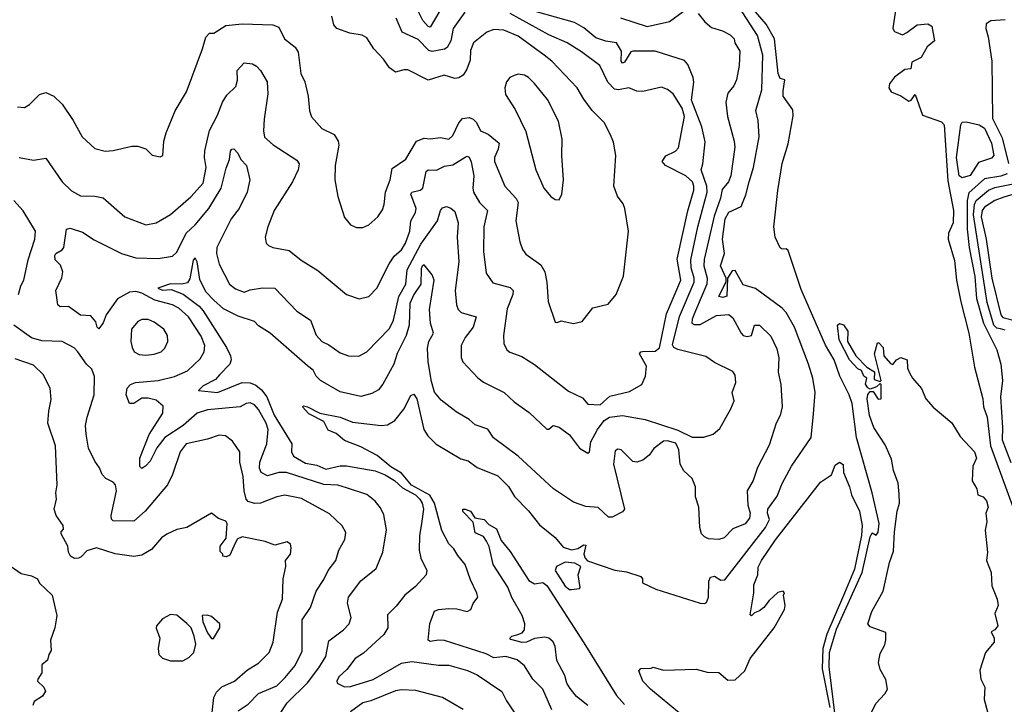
# Model space of a CAD drawing. Extents: x 1552033 to 1694788, y 811965 to 917215.
# Tile 340 of 632: x 1614307 to 1619122, y 887841 to 891188. Entities that reach past the tile are written whole.
import ezdxf

# ---------------------------------------------------------------- set-up
doc = ezdxf.new("R2010")
doc.units = 0

msp = doc.modelspace()

# ---------------------------------------------------------------- linework, layer by layer
at = {"layer": '0CON20XD'}
for points in [[(1616404.2, 891305), (1616315, 891152.5), (1616305, 891154.3), (1616279.2, 891185), (1616255, 891229.3)], [(1614679.2, 889710.8), (1614655, 889740), (1614605, 889744.4), (1614545.5, 889785.5), (1614505, 889784.4), (1614494.2, 889795), (1614484, 889865), (1614513.5, 889926.5), (1614518.1, 889955), (1614507.8, 889987.8), (1614481.2, 890015), (1614479.6, 890035), (1614485, 890045.5), (1614515, 890063.1), (1614523.5, 890075), (1614535.6, 890164.4), (1614555, 890168.9), (1614615, 890149.6), (1614671.7, 890111.7), (1614805.8, 890045), (1614875, 890024.7), (1614985, 890021.1), (1615055, 890032.7), (1615075, 890051.1), (1615121.6, 890145), (1615164.8, 890185.2), (1615233, 890265), (1615292.1, 890365), (1615317.4, 890462.6), (1615332.5, 890505), (1615338.8, 890545), (1615345, 890555.6), (1615355, 890556.7), (1615374.4, 890535), (1615388.1, 890505), (1615416.9, 890475), (1615431.9, 890405), (1615420.3, 890345), (1615380.2, 890265), (1615341.2, 890215), (1615271.2, 890075), (1615270.4, 890045), (1615282.7, 889992.7), (1615332.5, 889895), (1615362.9, 889872.9), (1615405, 889855.4), (1615435, 889867.2), (1615495, 889877.7), (1615555.3, 889875.3), (1615662.6, 889762.6), (1615730, 889720), (1615756.7, 889646.7), (1615785, 889615.6), (1615819.5, 889599.5), (1615875, 889560), (1615915, 889545.6), (1615965, 889542.9), (1616005.4, 889564.6), (1616115, 889678.6), (1616135, 889720), (1616161.7, 889835), (1616195.6, 889895), (1616202.5, 889965), (1616269.4, 890090.6), (1616350, 890205), (1616365, 890256), (1616375, 890268.6), (1616395, 890274.2), (1616415, 890266.9), (1616435, 890250), (1616451.8, 890195), (1616446.7, 890125), (1616454.7, 890005), (1616436.9, 889865), (1616443.8, 889793.8), (1616451.7, 889771.7), (1616466.2, 889756.2), (1616538.6, 889735), (1616524.7, 889685), (1616485.5, 889635), (1616466.5, 889595), (1616466.3, 889536.3), (1616474.4, 889515), (1616546.9, 889436.9), (1616575.9, 889415.9), (1616676.5, 889366.5), (1616725, 889319.4), (1616798.1, 889268.1), (1616885, 889186), (1616895, 889186), (1616915, 889204), (1616945, 889195.6), (1616995, 889158.9), (1617045, 889093.5), (1617085, 889068.8), (1617093.8, 889076.2), (1617100, 889125), (1617132.3, 889185), (1617165, 889229), (1617191.1, 889245), (1617255, 889253.1), (1617366.3, 889233.7), (1617525, 889182), (1617595, 889148.1), (1617652.7, 889147.3), (1617698.3, 889161.7), (1617730.8, 889189.2), (1617784.7, 889285.3), (1617801.5, 889325), (1617791.5, 889365), (1617808.2, 889415), (1617805, 889450), (1617795, 889468), (1617705, 889511.9), (1617661.8, 889541.8), (1617525, 889576), (1617505.7, 889585.7), (1617498.8, 889598.8), (1617533, 889737), (1617605.1, 889905), (1617605.1, 889925), (1617589.9, 889975), (1617589.1, 890015), (1617623.8, 890176.2), (1617669.1, 890345), (1617667.9, 890375), (1617638.8, 890455), (1617646.9, 890483.1), (1617658.4, 890591.6), (1617643.1, 890665), (1617591.6, 890795), (1617603, 890883), (1617600.6, 890905), (1617575, 890968.8), (1617558.6, 890988.6), (1617415, 891033.6), (1617305, 891034.6), (1617295, 891030.8), (1617265, 890980), (1617255, 890975.5), (1617248.4, 890985), (1617250.6, 891035), (1617225, 891074.5), (1617172.7, 891082.7), (1617125, 891099.6), (1617065, 891148.9), (1617020.5, 891175), (1616835, 891226.6)], [(1616909.1, 887815), (1616865.6, 887915), (1616816.9, 887965), (1616775, 888029.2), (1616739.1, 888059.1), (1616685, 888074.8), (1616625, 888069.3), (1616587.4, 888087.4), (1616385, 888152.5), (1616354.7, 888155.3), (1616315, 888148.9), (1616304.5, 888154.5), (1616313, 888237), (1616335, 888296.5), (1616354.7, 888305.3), (1616405, 888310), (1616445, 888307.5), (1616495, 888294.4), (1616514, 888305), (1616525, 888333.8), (1616546.7, 888365), (1616543.3, 888385), (1616510.9, 888449.1), (1616485.3, 888525.3), (1616448.9, 888568.9), (1616430.9, 888600.9), (1616405, 888626.5), (1616371.1, 888691.1), (1616336.4, 888825), (1616313, 888863), (1616222.7, 888912.7), (1616175, 888971.8), (1616122.9, 889002.9), (1616055, 889057.2), (1615975, 889099.5), (1615895, 889130.8), (1615855, 889166), (1615815, 889180.8), (1615795, 889224), (1615721.3, 889261.3), (1615690, 889295), (1615695, 889300), (1615715, 889295.5), (1615774.3, 889264.3), (1615874.7, 889244.7), (1615935, 889220.5), (1616075.3, 889204.7), (1616105, 889207.3), (1616140.9, 889229.1), (1616186, 889284), (1616219.6, 889350.4), (1616235, 889356.9), (1616249.3, 889335), (1616284, 889184), (1616303.8, 889153.8), (1616343.5, 889113.5), (1616465, 889041.2), (1616500.9, 889030.9), (1616545, 888999.6), (1616645, 888958.9), (1616696.9, 888906.9), (1616727.4, 888857.4), (1616795, 888787.5), (1616848.8, 888718.8), (1616925, 888657.1), (1616965, 888610), (1617005, 888596.2), (1617036.6, 888603.4), (1617065, 888621.5), (1617075, 888620), (1617065.5, 888575), (1617071.9, 888555), (1617083.2, 888543.2), (1617216.8, 888496.8), (1617275, 888488.5), (1617345, 888466.4), (1617352, 888455), (1617352, 888435), (1617417.5, 888405), (1617635, 888335.7), (1617655, 888334), (1617665, 888339.4), (1617675.2, 888365), (1617676.9, 888443.1), (1617685, 888462.9), (1617705, 888467.9), (1617735, 888448.8), (1617755, 888450), (1617954.4, 888705), (1617972.9, 888745), (1617963.6, 888775), (1617964.8, 888795), (1618011.2, 888858.8), (1618035, 888920.8), (1618081.2, 889005), (1618177.1, 889145), (1618189.1, 889260.9), (1618196.6, 889365), (1618185, 889435.8), (1618164.4, 889505), (1618095, 889685.5), (1618055, 889756.2), (1618035, 889777.5), (1617905, 889873.6), (1617845, 889891.6), (1617805, 889962), (1617790.3, 889959.7), (1617768.8, 889925), (1617765, 889837.1), (1617745, 889829.6), (1617726, 889835), (1617761.7, 889908.3), (1617762, 889925), (1617733.5, 889985), (1617752.9, 890045), (1617743.5, 890115), (1617757.1, 890215), (1617775, 890247.4), (1617834.7, 890275.3), (1617858.1, 890331.9), (1617874.1, 890395.9), (1617895.2, 890464.9), (1617923.7, 890615), (1617918.1, 890695), (1617906.9, 890745), (1617936.7, 890845), (1617941.2, 891015), (1617915, 891111.2), (1617825, 891250)], [(1616483.1, 891225), (1616427.2, 891145), (1616415.2, 891084.8), (1616398, 891052), (1616385, 891044.3), (1616325, 891033), (1616307.6, 891037.6), (1616255, 891091.3), (1616177.7, 891127.7), (1616148, 891195)], [(1617245, 891197.9), (1617375, 891155.3), (1617485, 891180), (1617551.3, 891228.7)], [(1618298.2, 887758.2), (1618264.6, 888025), (1618267.3, 888095), (1618301.6, 888208.4), (1618426.9, 888485), (1618465, 888660), (1618475, 888680), (1618495, 888667.5), (1618505, 888683.3), (1618510.4, 888725), (1618475.7, 888875), (1618399.6, 889145), (1618377.6, 889312.4), (1618363.6, 889355), (1618317.5, 889445), (1618289, 889525), (1618247.1, 889597.1), (1618128.9, 889868.9), (1618065, 890060), (1618055, 890067.5), (1618035, 890066.7), (1618025, 890072.5), (1618002, 890125), (1617994.3, 890175), (1618014, 890354), (1618036, 890486), (1618065, 890581.2), (1618088.5, 890718.5), (1618087.3, 890747.3), (1618040, 890815), (1618039.7, 890839.7), (1618048.8, 890895), (1618025, 890901.1), (1618015.9, 890925), (1617997.6, 891095), (1617956.8, 891166.8), (1617905, 891226.7)], [(1618589.5, 891235), (1618576.2, 891145), (1618585, 891130), (1618623.3, 891115), (1618644.4, 891125.6), (1618695, 891163.3), (1618748.3, 891168.3), (1618766.9, 891156.9), (1618780, 891085), (1618745, 891055.7), (1618715, 891002.9), (1618670, 890980), (1618665, 890947.5), (1618635, 890944.2), (1618585, 890907.8), (1618560.5, 890875), (1618556.7, 890855), (1618568, 890835), (1618615, 890815.4), (1618655, 890789.4), (1618665.5, 890794.5), (1618685, 890822.5), (1618722.3, 890722.3), (1618815, 890688.8), (1618828.1, 890675), (1618845, 890400), (1618873, 890255), (1618871.4, 890195), (1618848.6, 890145), (1618847.5, 890115), (1618878.4, 890011.6), (1618887.8, 889915), (1618908.7, 889808.7), (1618947.3, 889655), (1618975, 889490), (1619017.3, 889335), (1619020.2, 889295), (1619037.5, 889245), (1619054, 889105), (1619165, 888801.2)], [(1614297.3, 890762.7), (1614330.3, 890759.7), (1614355, 890774.2), (1614405, 890823.1), (1614435, 890832.7), (1614474.4, 890815), (1614515.6, 890775), (1614569.2, 890695), (1614612.5, 890615), (1614675, 890558), (1614725, 890545.7), (1614765, 890548.6), (1614855, 890570), (1614885, 890570), (1614925, 890556.2), (1614955, 890526.7), (1614995, 890517.5), (1615006.7, 890525), (1615012, 890595), (1615024.4, 890635), (1615067.8, 890742.2), (1615123.3, 890835), (1615201.2, 891045), (1615216.9, 891103.1), (1615235, 891122.5), (1615257.5, 891122.5), (1615315, 891159.5), (1615395, 891168.6), (1615545, 891162.5), (1615575, 891151.2), (1615602.5, 891095), (1615655, 891054), (1615669.3, 891029.3), (1615681.4, 890925), (1615701.2, 890885), (1615717.9, 890815), (1615725, 890743.3), (1615735, 890714), (1615785, 890655.7), (1615845, 890626.9), (1615864.1, 890594.1), (1615867.2, 890575), (1615850, 890475), (1615848.1, 890405), (1615863.4, 890323.4), (1615895, 890221.2), (1615925, 890186), (1615955, 890172.5), (1615985, 890172), (1616015, 890186), (1616058, 890225), (1616081.3, 890258.7), (1616090, 890285), (1616095.5, 890345.5), (1616119.1, 890405), (1616128.5, 890461.5), (1616195, 890505.7), (1616247.8, 890595), (1616285, 890608.7), (1616315, 890605.4), (1616365, 890612), (1616405.3, 890604.7), (1616425, 890621.9), (1616455, 890683.3), (1616473.3, 890705), (1616505, 890710), (1616525, 890702.5), (1616540.9, 890685), (1616560, 890645), (1616597.9, 890627.9), (1616651.1, 890585), (1616647.6, 890555), (1616628.8, 890515), (1616628.8, 890495), (1616679.5, 890375), (1616734.7, 890314.7), (1616744, 890295), (1616732.9, 890205), (1616752.4, 890102.4), (1616765.7, 890065), (1616782.5, 890042.5), (1616855, 889990), (1616874.4, 889955), (1616885.6, 889905), (1616890.6, 889810.6), (1616925, 889710), (1616935, 889707.5), (1616955, 889715.8), (1617015, 889702.5), (1617057, 889713), (1617109.7, 889780.3), (1617185, 889797.5), (1617223.3, 889845), (1617260, 889935), (1617284, 890155), (1617266.7, 890265), (1617258.3, 890288.3), (1617230, 890325), (1617212.7, 890375), (1617221.9, 890525), (1617210, 890590), (1617195.7, 890625), (1617165.8, 890685), (1617106.5, 890745), (1617065, 890799.4), (1617033.5, 890855), (1616908.8, 890985), (1616871.8, 891015), (1616745, 891107.5), (1616675, 891137.1), (1616625, 891140), (1616591.9, 891128.1), (1616525.5, 891075), (1616511.6, 891038.4), (1616509.2, 890990.7), (1616494.4, 890945.6), (1616475, 890916.7), (1616455, 890904.4), (1616435, 890900.6), (1616383.1, 890916.9), (1616305, 890893.3), (1616205, 890942.7), (1616185, 890943.6), (1616145, 890931.1), (1616115, 890952.5), (1616086.4, 890995), (1616039.4, 891045), (1616005, 891099.2), (1615982.1, 891112.1), (1615922, 891122), (1615857.5, 891145), (1615843, 891163), (1615834.3, 891205)], [(1614305, 890514.6), (1614375, 890501.6), (1614435, 890510.8), (1614514.4, 890395), (1614561.6, 890351.6), (1614605, 890327.5), (1614675, 890325.5), (1614715, 890316.9), (1614822, 890225), (1614924.1, 890185.9), (1614975, 890195.6), (1615045, 890235.6), (1615145, 890322.7), (1615205, 890389.4), (1615219.2, 890465), (1615211.3, 890515), (1615212.8, 890547.2), (1615235, 890646.2), (1615275, 890721.2), (1615298.5, 890785), (1615320.9, 890819.1), (1615365, 890862), (1615372.4, 890892.4), (1615370.5, 890939.5), (1615405, 890977.5), (1615445, 890971.9), (1615465, 890960.8), (1615485, 890940), (1615517.3, 890885), (1615521.3, 890825), (1615502.2, 890702.2), (1615499.1, 890645), (1615505, 890614.2), (1615547.3, 890577.3), (1615661.8, 890501.8), (1615673.6, 890483.6), (1615668.7, 890455), (1615641.5, 890395), (1615551.4, 890255), (1615520, 890175), (1615508, 890125), (1615513.3, 890095), (1615523.9, 890083.9), (1615545, 890074.2), (1615625, 890059.2), (1615683.1, 890013.1), (1615765, 889962.9), (1615905, 889844.2), (1615966.8, 889823.2), (1616015, 889834.4), (1616054, 889876), (1616113.6, 889995), (1616138.6, 890031.4), (1616175, 890063.6), (1616194.1, 890095), (1616214.7, 890154.7), (1616220, 890205), (1616242.8, 890245), (1616246.6, 890265), (1616219.1, 890335), (1616225, 890345.5), (1616265, 890354.1), (1616278, 890365), (1616295, 890445.6), (1616305, 890453.5), (1616345, 890453.4), (1616385, 890472), (1616425, 890478.6), (1616485, 890516.9), (1616495, 890520.8), (1616505, 890516), (1616515, 890493.3), (1616528, 890425), (1616522.4, 890365), (1616525.8, 890345.8), (1616555.5, 890295), (1616595.4, 890255), (1616576.1, 890175), (1616575.4, 890054.6), (1616588.3, 889948.3), (1616621.2, 889901.2), (1616705, 889878.5), (1616720, 889865), (1616718.9, 889845), (1616691.6, 889775), (1616673.3, 889645), (1616674.5, 889604.5), (1616690, 889575), (1616703.4, 889563.4), (1616762.3, 889542.3), (1616825, 889503.3), (1616991.5, 889371.5), (1617059.3, 889339.3), (1617085, 889308.9), (1617145, 889305.5), (1617192.8, 889347.2), (1617289.7, 889370.3), (1617348.8, 889405), (1617367.5, 889445), (1617372.9, 889495), (1617338.5, 889555), (1617344.3, 889565), (1617353.1, 889566.9), (1617415, 889568.2), (1617435, 889583.7), (1617469.6, 889750.4), (1617540.5, 889915), (1617522.4, 890017.6), (1617574.6, 890254.6), (1617602.9, 890355), (1617604.1, 890375), (1617597, 890395), (1617564.7, 890425), (1617464.6, 890475), (1617448.5, 890495), (1617467.4, 890522.6), (1617514, 890545), (1617527.9, 890562.1), (1617558.6, 890715), (1617546.7, 890755), (1617502, 890825), (1617475, 890847.7), (1617445, 890857.8), (1617355, 890837.9), (1617325, 890838.6), (1617285, 890855.5), (1617235, 890845.7), (1617215, 890849.2), (1617182.3, 890882.3), (1617144.2, 890964.3), (1617055, 891030.4), (1616985, 891074.6), (1616895, 891113.7), (1616705, 891218.1)], [(1617625, 891218.9), (1617657.3, 891177.3), (1617689.6, 891149.6), (1617743.7, 891133.7), (1617782, 891115), (1617801.2, 891095), (1617804.4, 891075), (1617828.2, 891035), (1617825.5, 890965), (1617812.9, 890895), (1617799.2, 890865), (1617770.5, 890829.5), (1617760, 890785), (1617767.7, 890715), (1617800.9, 890595), (1617803.2, 890565), (1617784.6, 890425), (1617772.7, 890395), (1617742.3, 890357.7), (1617734.4, 890315), (1617702.8, 890227.2), (1617654, 890016), (1617652.9, 889985), (1617669.3, 889925), (1617667.8, 889895), (1617610.9, 889765), (1617595.6, 889725), (1617594.2, 889705), (1617605, 889698.6), (1617635, 889698.4), (1617715, 889741.8), (1617775, 889746.7), (1617795, 889730.9), (1617835, 889655.7), (1617845, 889644.4), (1617865, 889639.2), (1617885, 889644), (1617900, 889695), (1617925, 889694.5), (1617980.6, 889640.6), (1618009.3, 889579.3), (1618018.5, 889535), (1618016.5, 889465), (1618029.1, 889405), (1618035.4, 889295), (1618026, 889254), (1618005.6, 889215), (1617971.9, 889108.1), (1617915, 888998.8), (1617893.1, 888935), (1617864.4, 888885), (1617867.8, 888815), (1617878.5, 888775), (1617875, 888751.2), (1617855, 888723.1), (1617795, 888698.5), (1617751.1, 888655), (1617725, 888647.7), (1617675, 888649.9), (1617655, 888659.3), (1617640.8, 888675), (1617632.9, 888705), (1617627.5, 888805), (1617612.5, 888855), (1617611.7, 888905), (1617595, 888945.8), (1617555, 888982.2), (1617536.1, 889015), (1617530.4, 889085), (1617515, 889118.5), (1617475, 889129.6), (1617455, 889128.2), (1617407.5, 889092.5), (1617385, 889059.6), (1617354.7, 889035.3), (1617325, 889025.4), (1617305, 889028), (1617247.9, 889085), (1617231.8, 889088.2), (1617219.4, 889080.6), (1617210.9, 889015), (1617265.2, 888795), (1617255, 888782.9), (1617205, 888755.5), (1617186.3, 888756.3), (1617135, 888803.1), (1617075, 888808.6), (1617015, 888829.2), (1616917.5, 888895), (1616745, 889054.4), (1616623.3, 889143.3), (1616596, 889186), (1616535, 889207.1), (1616504.5, 889234.5), (1616441.1, 889271.1), (1616367.6, 889327.6), (1616335, 889367.5), (1616321.2, 889418.8), (1616304.1, 889515), (1616301.9, 889581.9), (1616308.4, 889615), (1616330, 889655), (1616316.2, 889705), (1616311.1, 889771.1), (1616334.2, 889915), (1616325, 889940.5), (1616285, 889989.1), (1616275, 889983.5), (1616269.9, 889970.1), (1616269, 889895), (1616235, 889844.7), (1616215, 889800), (1616211, 889695), (1616196.9, 889645), (1616153.1, 889556.9), (1616136.2, 889503.8), (1616083.2, 889406.8), (1616061.5, 889378.5), (1616029.1, 889360.9), (1615975, 889346.4), (1615875, 889369.7), (1615777.9, 889425), (1615757.7, 889445), (1615742.5, 889475), (1615715, 889495.9), (1615531.9, 889655), (1615475, 889692.2), (1615455, 889712.2), (1615375, 889739.1), (1615304.4, 889774.4), (1615256.3, 889816.3), (1615217.7, 889857.7), (1615188, 889918), (1615175.8, 890005), (1615165, 890023.8), (1615155, 890013.3), (1615138.7, 889921.3), (1615127.9, 889902.1), (1615100, 889895), (1615045, 889897.7), (1614983.3, 889875), (1615005, 889865.6), (1615048.5, 889868.5), (1615106.8, 889846.8), (1615185, 889787.8), (1615205, 889764.8), (1615319.2, 889585), (1615338.3, 889545), (1615341.7, 889525), (1615335.3, 889505), (1615285, 889451.5), (1615265, 889429.1), (1615205, 889397.7), (1615182.5, 889375), (1615275, 889365.4), (1615395, 889415.2), (1615435, 889413), (1615461.6, 889401.6), (1615489.5, 889379.5), (1615516.4, 889345), (1615551.4, 889255), (1615637.3, 889115), (1615636.5, 889075), (1615646.9, 889055), (1615705, 889019.6), (1615760, 889010), (1615805, 888990.2), (1615875, 889006.4), (1615905, 889006.8), (1616045, 888983.4), (1616095, 888963.4), (1616140.3, 888935), (1616179.7, 888899.7), (1616243, 888865), (1616263.5, 888845), (1616275.2, 888825), (1616281.5, 888795), (1616272.8, 888725), (1616262.5, 888665), (1616260, 888595), (1616268.9, 888555), (1616297.8, 888495), (1616295.5, 888474.5), (1616242.6, 888417.4), (1616190.8, 888375), (1616148.9, 888321.1), (1616105, 888278.8), (1616106.8, 888215), (1616087.9, 888182.1), (1615988, 888092), (1615948.2, 888065), (1615907.7, 888012.3), (1615867.1, 887975), (1615858.1, 887955), (1615860, 887945), (1615895, 887927.3), (1615925, 887928.8), (1616035, 887962.4), (1616175, 888042.5), (1616225, 888049.8), (1616355, 888032), (1616405, 888032.1), (1616497.4, 888007.4), (1616545, 887986.2), (1616665, 887903.3), (1616688, 887858), (1616764.8, 887744.8)], [(1619125, 891187.2), (1619055, 891182.7), (1619032.6, 891167.4), (1619031.3, 891145), (1619042.9, 891105), (1619060.4, 890985), (1619064.6, 890705.4), (1619110.5, 890610.5), (1619142.4, 890485)], [(1616945, 890307.5), (1616958.8, 890335), (1616965.7, 890405), (1616957.5, 890525), (1616959.4, 890605), (1616942, 890692), (1616888.1, 890798.1), (1616825, 890875.7), (1616795.8, 890905), (1616775, 890916.9), (1616745, 890922.5), (1616725, 890915.8), (1616703.3, 890905), (1616688, 890885), (1616680, 890855), (1616682.7, 890822.7), (1616729.3, 890749.3), (1616781.5, 890641.5), (1616831.1, 890455), (1616870.8, 890365), (1616905, 890324), (1616925, 890310), (1616945, 890307.5)], [(1618915, 890414.7), (1618901.6, 890425), (1618887.2, 890515), (1618908.6, 890675), (1618915, 890686.5), (1618935, 890689.1), (1618998, 890675), (1619025, 890658.1), (1619058.2, 890585), (1619070.6, 890525), (1619058.5, 890511.5), (1618995, 890489.6), (1618955, 890425.9), (1618915, 890414.7)], [(1619135.4, 890435), (1619105, 890424), (1619025, 890410.8), (1618948.5, 890341.5), (1618939.3, 890305), (1618939.8, 890165), (1618949.9, 890075), (1618976.9, 889933.1), (1618985.2, 889824.8), (1619019, 889705), (1619084.5, 889575), (1619104.5, 889505), (1619111.9, 889425), (1619102.9, 889345), (1619113.2, 889195), (1619111.5, 889135), (1619154.1, 889024.1)], [(1619125, 889671.1), (1619102.6, 889677.4), (1619085, 889680.3), (1619071, 889695), (1619038, 889805), (1618971.6, 890235), (1618976.4, 890285), (1618984, 890305), (1619045, 890354.8), (1619075, 890367.2), (1619197.3, 890392.7)], [(1619273.1, 890366.9), (1619119.2, 890320.8), (1619075.9, 890305), (1619025, 890272.5), (1619014, 890256), (1619009.2, 890225), (1619033.2, 890115), (1619061.1, 889925), (1619105, 889745.4), (1619115, 889731.9), (1619185, 889713.8)], [(1614301.8, 889845), (1614312.4, 889887.6), (1614327.1, 889915), (1614349.6, 890015), (1614380.8, 890115), (1614385.4, 890155), (1614325, 890253.8), (1614278.3, 890305)], [(1615578.3, 887791.7), (1615615, 887848.5), (1615715, 887946.1), (1615769.9, 888020.1), (1615803.5, 888075), (1615818.7, 888151.3), (1615890.8, 888205), (1615918.6, 888235), (1615927.8, 888265), (1615910.9, 888335), (1615915.4, 888365), (1615975, 888445.6), (1616050.8, 888505), (1616082.9, 888585), (1616100.4, 888695), (1616087.7, 888767.7), (1616071.9, 888801.9), (1616045.5, 888835), (1616005, 888867.7), (1615905, 888900.3), (1615862.7, 888912.7), (1615795, 888915.6), (1615611.2, 888975), (1615575.2, 888974.8), (1615519.1, 888959.1), (1615488.5, 888975), (1615479.7, 888995), (1615481.1, 889025), (1615516.3, 889115), (1615522.7, 889185), (1615513.2, 889215), (1615475, 889283.1), (1615455, 889305.4), (1615435, 889314.5), (1615415, 889311.2), (1615384.8, 889295.2), (1615225, 889281.5), (1615175.6, 889264.4), (1615106.7, 889205), (1615017.9, 889145), (1614978.8, 889095), (1614945, 889029.5), (1614925, 889006.4), (1614905, 888994.5), (1614894.1, 889004.1), (1614895.3, 889045), (1614940.1, 889159.9), (1615006.8, 889265), (1615009, 889299), (1614975, 889328.9), (1614935, 889338.7), (1614905, 889337.7), (1614865, 889312), (1614845, 889312.5), (1614828.2, 889355), (1614832.4, 889387.6), (1614849.2, 889405), (1614873.8, 889415), (1614985, 889424), (1615065, 889443.1), (1615128.6, 889471.4), (1615190.1, 889529.9), (1615210, 889565), (1615212.3, 889595), (1615195, 889640.6), (1615132.2, 889735), (1615085, 889778.2), (1615054.5, 889794.5), (1614967.6, 889817.6), (1614905, 889850.7), (1614875, 889860), (1614845, 889856), (1614785, 889823.1), (1614730.5, 889745), (1614715, 889705.6), (1614695, 889677.1), (1614685.5, 889685.5), (1614679.2, 889710.8)], [(1615605, 887972.9), (1615655, 888031.5), (1615688.2, 888101.8), (1615689.2, 888255), (1615729.1, 888315), (1615756.9, 888395), (1615795, 888450.8), (1615816.2, 888495), (1615853.8, 888545), (1615868.5, 888595), (1615897.3, 888647.3), (1615901.9, 888681.9), (1615884.5, 888714.5), (1615822.7, 888772.7), (1615685, 888846.8), (1615604.5, 888864.5), (1615565, 888856.2), (1615485, 888824.7), (1615455, 888823.3), (1615425, 888832.3), (1615414.9, 888844.9), (1615405.4, 888885.4), (1615400, 888955), (1615383.3, 889025), (1615383.1, 889075), (1615348.1, 889128.1), (1615314.2, 889154.2), (1615282.7, 889157.3), (1615225, 889137.9), (1615121.1, 889115), (1615092, 889075), (1615054.3, 888965), (1615030.6, 888915), (1614920.9, 888785), (1614865, 888737.1), (1614765, 888737.8), (1614756.9, 888746.9), (1614754.7, 888765), (1614780.4, 888885), (1614775.6, 888915), (1614765, 888927.1), (1614728, 888945), (1614710.6, 888965), (1614698.2, 888998.2), (1614675, 889030), (1614643.5, 889093.5), (1614632.4, 889162.4), (1614630, 889205), (1614637.3, 889245), (1614671.2, 889355), (1614673.2, 889443.2), (1614659.6, 889479.6), (1614634.6, 889504.6), (1614591.9, 889565), (1614573.9, 889583.9), (1614515.3, 889615.3), (1614415, 889619), (1614365, 889633.4), (1614278.5, 889695)], [(1614925, 889548.2), (1614965, 889553.6), (1615000, 889565), (1615017.5, 889582.5), (1615032.2, 889615), (1615030.6, 889645), (1615011.9, 889675), (1614965, 889709.1), (1614935, 889723.3), (1614905, 889722.5), (1614885, 889712), (1614854.6, 889675.4), (1614850.5, 889615), (1614856.7, 889585), (1614867.5, 889565), (1614891.4, 889551.4), (1614925, 889548.2)], [(1618469.6, 887795), (1618494.1, 887845), (1618538.1, 887891.9), (1618551, 887915), (1618542.9, 887962.9), (1618515, 888011.8), (1618506.6, 888045), (1618515, 888090), (1618537.6, 888132.4), (1618542.8, 888157.2), (1618542.3, 888192.3), (1618465, 888220.8), (1618454.4, 888235), (1618474.1, 888295), (1618528.8, 888395), (1618560.7, 888535), (1618580.4, 888589.6), (1618584, 888685), (1618597.9, 888785), (1618609.3, 888825), (1618608, 888868), (1618602, 888922), (1618580.2, 888985), (1618569.5, 889039.5), (1618539.6, 889109.6), (1618483.2, 889195), (1618462.6, 889252.6), (1618451.7, 889335), (1618455, 889355.8), (1618465, 889371.2), (1618480, 889370), (1618505, 889332.5), (1618520, 889335), (1618520, 889405), (1618515, 889410), (1618497, 889393), (1618465, 889382.5), (1618455, 889388.9), (1618443.4, 889406.6), (1618450, 889435), (1618435, 889446), (1618422.6, 889472.6), (1618405, 889482), (1618364.8, 889525), (1618313.6, 889623.6), (1618306, 889695), (1618315, 889702.5), (1618335, 889695.7), (1618356.7, 889665), (1618354.4, 889615), (1618395, 889544.3), (1618448.8, 889488.8), (1618486.7, 889466.7), (1618485, 889430), (1618515, 889420), (1618520, 889425), (1618487.5, 889555), (1618501.7, 889608.3), (1618508.3, 889608.3), (1618530, 889585), (1618532.5, 889545), (1618565, 889507.5), (1618577, 889503), (1618594.1, 889525.9), (1618615, 889536.2), (1618645.9, 889525.9), (1618647.5, 889485), (1618659.3, 889459.3), (1618672.5, 889435), (1618716.2, 889385), (1618737.5, 889335), (1618774, 889294), (1618865, 889218), (1618905, 889150), (1618975.5, 889075), (1618985.4, 889044.6), (1618967.5, 889005), (1618963.6, 888933.6), (1618986.7, 888895), (1618992.5, 888865), (1619017.5, 888855), (1619035, 888836.2), (1619042.2, 888805), (1619031.8, 888775), (1619036.8, 888733.2), (1619027.2, 888692.8), (1619039.4, 888585), (1619034.4, 888545), (1619058.1, 888485), (1619060.3, 888420.3), (1619087.1, 888355), (1619090.9, 888325), (1619075.5, 888285), (1619089.2, 888225), (1619075, 888205.8), (1619057.5, 888195), (1619071.2, 888165), (1619071.5, 888145), (1619030, 888095), (1619001.7, 888008.3), (1619007.5, 887965), (1619025.6, 887925), (1619023.1, 887865), (1619040, 887805)], [(1615238.5, 887715), (1615257, 887875), (1615269, 887901), (1615295, 887926.1), (1615358.5, 887955), (1615420.7, 888009.3), (1615475, 888042.5), (1615527.3, 888095), (1615547.3, 888145), (1615567.9, 888292.1), (1615592.1, 888355), (1615595.5, 888455), (1615608.5, 888515), (1615607.5, 888545), (1615630.8, 888575), (1615635.6, 888605.6), (1615631.2, 888625), (1615615.7, 888635.7), (1615555, 888619.2), (1615507.6, 888637.6), (1615395, 888660), (1615370.9, 888649.1), (1615354, 888615), (1615335, 888570), (1615317.3, 888562.7), (1615300, 888565), (1615300, 888575), (1615288.3, 888588.3), (1615287.5, 888615), (1615316.4, 888653.6), (1615322.5, 888725), (1615316.1, 888736.1), (1615279.3, 888749.3), (1615245, 888776.2), (1615124.5, 888705.5), (1615075, 888696.5), (1615026.3, 888673.7), (1615001.4, 888655), (1614952.4, 888597.6), (1614905, 888570.9), (1614865, 888564.5), (1614775, 888576.9), (1614683.6, 888606.4), (1614635, 888591.2), (1614607.9, 888562.1), (1614595, 888556), (1614575, 888554), (1614556.7, 888565), (1614546.2, 888585), (1614543.3, 888615), (1614510, 888675), (1614510, 888685), (1614521.7, 888698.3), (1614520, 888715), (1614485.8, 888765), (1614475.8, 888795), (1614487.5, 888845), (1614484.4, 888875), (1614491.1, 888915), (1614482.7, 889105), (1614445.5, 889215), (1614449.7, 889275), (1614461.8, 889331.8), (1614457.3, 889387.3), (1614422.9, 889452.9), (1614375, 889499.1), (1614285, 889530.9)], [(1617675, 887681.4), (1617390.9, 887915), (1617354.6, 887955), (1617334.3, 888005), (1617345, 888016.7), (1617395, 888017.5), (1617405, 888022.5), (1617455, 888007.5), (1617615, 888012.5), (1617668.3, 887998.3), (1617725, 887997.5), (1617770, 887960), (1617805, 887960.6), (1617853.1, 888005), (1617879.5, 888065), (1617995.6, 888215), (1618046.2, 888305), (1618050, 888325), (1618042.5, 888375), (1618046.7, 888386.7), (1618040, 888395), (1618015, 888388), (1617971.1, 888348.9), (1617945.5, 888314.5), (1617925, 888298), (1617900.8, 888289.2), (1617885, 888273.8), (1617878.3, 888278.3), (1617897, 888387), (1617897.5, 888425), (1617916.7, 888475), (1617918.3, 888511.7), (1617934, 888545), (1618003.1, 888645), (1618223.2, 888926.8), (1618276.1, 888963.9), (1618295, 889011.1), (1618315, 889025.7), (1618334, 889014), (1618335.2, 888975), (1618365.2, 888905), (1618374.7, 888864.7), (1618413.3, 888785), (1618427.2, 888715), (1618423.1, 888666.9), (1618388.8, 888501.2), (1618340.3, 888385), (1618254.2, 888185), (1618234.7, 888114.7), (1618231.4, 888015), (1618269.3, 887825)], [(1617085, 887835.2), (1617030, 887880), (1616998.6, 887918.6), (1616982.8, 887945), (1616972.4, 887982.4), (1616933, 888055), (1616925, 888123.8), (1616915, 888147.1), (1616895, 888164.7), (1616875, 888169.4), (1616825, 888163.7), (1616785.1, 888144.9), (1616764.1, 888144.1), (1616708.6, 888158.6), (1616704.4, 888165), (1616713.1, 888175), (1616738.3, 888181.7), (1616765, 888190.4), (1616775.5, 888205), (1616776.9, 888235), (1616764.6, 888275), (1616713.8, 888363.8), (1616694.7, 888414.7), (1616622.5, 888525), (1616602.5, 888612.5), (1616589.1, 888639.1), (1616575, 888662), (1616535, 888680), (1616525, 888732.5), (1616474.4, 888784.4), (1616474.4, 888795.6), (1616485, 888795.7), (1616512, 888785), (1616532.5, 888752.5), (1616578.8, 888745), (1616600.9, 888720.9), (1616639.1, 888699.1), (1616661.8, 888641.8), (1616705, 888589.1), (1616796.6, 888446.6), (1616825, 888430.7), (1616865, 888437.3), (1616885, 888422.2), (1617065, 888141.8), (1617224.8, 887885), (1617265, 887840.7)], [(1614205, 888556), (1614315, 888481.2), (1614365, 888468.8), (1614394, 888454), (1614405, 888433.8), (1614466.2, 888375), (1614488.8, 888275), (1614486.2, 888253.8), (1614480, 888215), (1614458.8, 888155), (1614462, 888105), (1614450, 888085), (1614443.6, 888056.4), (1614416.2, 888035), (1614415.6, 887995), (1614395.6, 887965), (1614395, 887953.8), (1614426, 887925), (1614433.8, 887905), (1614418.3, 887881.7), (1614378.8, 887855), (1614371.2, 887835)], [(1617005, 888402.5), (1617045, 888406.7), (1617048.3, 888411.7), (1617038, 888475), (1617051.2, 888515), (1617021.8, 888531.8), (1616975, 888536.2), (1616932.2, 888515), (1616924.8, 888495), (1616975, 888418.5), (1616995, 888402.9), (1617005, 888402.5)], [(1615105, 888053.8), (1615135, 888070), (1615158.1, 888095), (1615168.2, 888135), (1615160.8, 888175), (1615145.3, 888215.3), (1615125, 888236.9), (1615075, 888276.5), (1615045, 888280), (1615005, 888258.8), (1614975.8, 888225), (1614974.3, 888214.3), (1614992.5, 888165), (1614984.2, 888114.2), (1614987.5, 888085), (1615006.4, 888066.4), (1615045, 888054), (1615105, 888053.8)], [(1615255, 888163.3), (1615286.2, 888215), (1615286.7, 888235), (1615245, 888270), (1615223.6, 888276.4), (1615200, 888275), (1615202.5, 888245), (1615225, 888190), (1615245, 888163.3), (1615255, 888163.3)], [(1615375, 887809.5), (1615425, 887842.3), (1615475, 887893.6), (1615565, 887931.3), (1615605, 887972.9)], [(1616475.5, 887815.5), (1616375, 887874.5), (1616245, 887909.6), (1616175, 887912.7), (1616145, 887907.5), (1616025, 887858.4), (1615985, 887849.1), (1615925, 887804.6)]]:
    msp.add_lwpolyline(points, dxfattribs=at)

doc.saveas('drawing.dxf')
